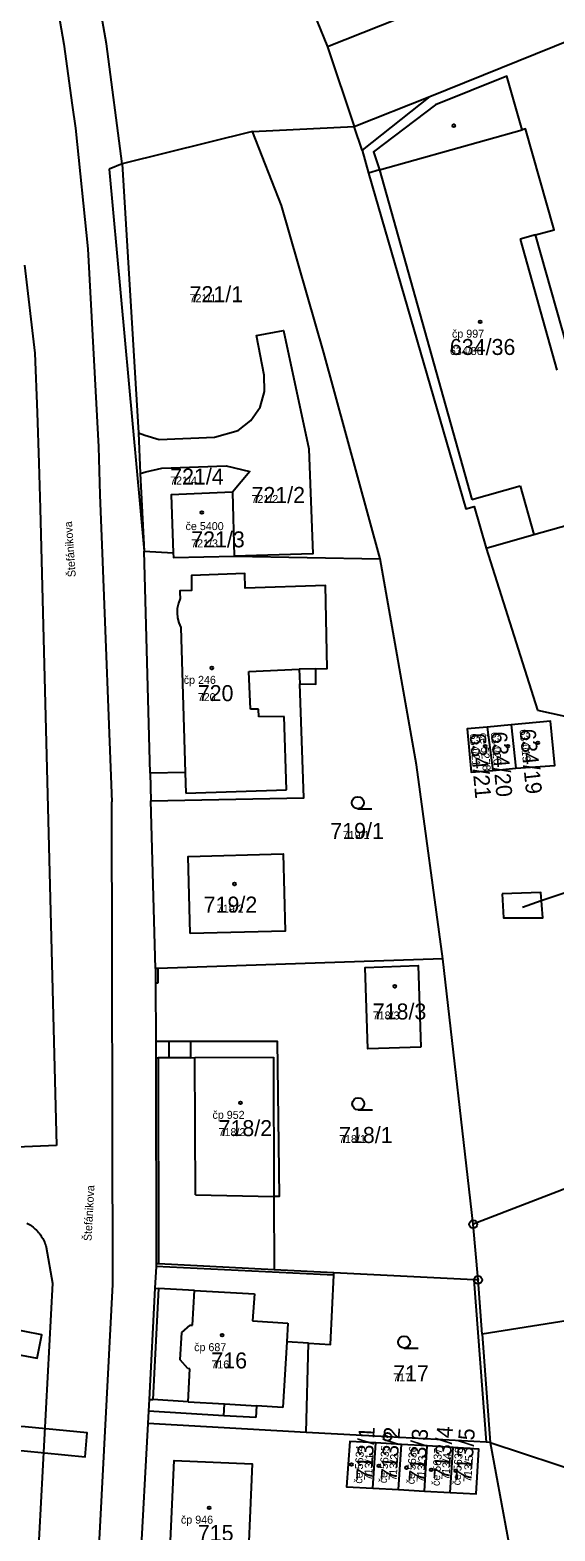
# Model space of a CAD drawing. Extents: x -763628 to -761565, y -976033 to -973833.
# Drawn here: x -762312.8 to -762247.2, y -974591.2 to -974403.6 of the extents above; entities that cross this region are included whole.
import ezdxf

# ---------------------------------------------------------------- set-up
doc = ezdxf.new("R2010")
doc.units = 0
for name, color, linetype in [('KN_cisla parcel 1000', 7, 'Continuous'), ('KN_cisla parcel 500', 7, 'Continuous'), ('KN_cisla parcel znacky', 7, 'Continuous'), ('KN_cisla popisna 500', 7, 'Continuous'), ('KN_hranice parcel', 7, 'Continuous'), ('KN_popisy', 7, 'Continuous'), ('KN_vecna bremena', 7, 'Continuous'), ('KN_vnitrni kresba parcel', 7, 'Continuous'), ('KN_znacky bodu BP', 7, 'Continuous'), ('KN_znacky budov', 7, 'Continuous'), ('KN_znacky kultur', 7, 'Continuous')]:
    doc.layers.add(name, color=color, linetype=linetype)

msp = doc.modelspace()

# ---------------------------------------------------------------- linework, layer by layer
at = {"layer": 'KN_cisla parcel znacky'}
for p, q in [((-762248.89, -974512.36), (-762246.05, -974511.38)), ((-762251.26, -974513.19), (-762248.89, -974512.36))]:
    msp.add_line(p, q, dxfattribs=at)
at = {"layer": 'KN_hranice parcel'}
for p, q in [((-762279.4, -974396.35), (-762275.61, -974405.64)), ((-762262.83, -974411.85), (-762234.43, -974400.4)), ((-762275.61, -974405.64), (-762272.29, -974415.61)), ((-762272.29, -974415.61), (-762262.83, -974411.85)), ((-762284.98, -974416.22), (-762272.29, -974415.61)), ((-762284.98, -974416.22), (-762301.27, -974420.26)), ((-762301.27, -974420.26), (-762299.23, -974453.91)), ((-762299.23, -974453.91), (-762299.01, -974458.97)), ((-762299.01, -974458.97), (-762298.52, -974468.71)), ((-762287.45, -974461.32), (-762287.26, -974469.32)), ((-762297.76, -974496.44), (-762298.52, -974468.71)), ((-762298.52, -974468.71), (-762294.87, -974468.91)), ((-762287.26, -974469.32), (-762269.02, -974469.64)), ((-762252.65, -974490.41), (-762255.65, -974490.71)), ((-762255.65, -974490.71), (-762254.94, -974496.11)), ((-762252.65, -974490.41), (-762252.06, -974495.8)), ((-762297.76, -974496.44), (-762297.66, -974499.91)), ((-762254.94, -974496.11), (-762252.06, -974495.8)), ((-762297.09, -974520.85), (-762297.66, -974499.91)), ((-762257.4, -974552.83), (-762261.18, -974519.65)), ((-762228.07, -974541.44), (-762257.4, -974552.83)), ((-762256.8, -974559.78), (-762257.4, -974552.83)), ((-762274.79, -974558.89), (-762282.25, -974558.52)), ((-762256.3, -974566.56), (-762256.8, -974559.78)), ((-762228.6, -974562.19), (-762256.3, -974566.56)), ((-762256.3, -974566.56), (-762255.29, -974580.09)), ((-762278.26, -974578.84), (-762298.04, -974577.75)), ((-762269.95, -974585.81), (-762269.58, -974580.16)), ((-762266.36, -974580.35), (-762269.58, -974580.16)), ((-762266.72, -974586), (-762266.36, -974580.35)), ((-762263.14, -974580.54), (-762266.36, -974580.35)), ((-762263.49, -974586.18), (-762263.14, -974580.54)), ((-762259.92, -974580.74), (-762263.14, -974580.54)), ((-762260.26, -974586.37), (-762259.92, -974580.74)), ((-762255.29, -974580.09), (-762227.26, -974589.38)), ((-762255.29, -974580.09), (-762251.55, -974600.22)), ((-762269.95, -974585.81), (-762266.72, -974586)), ((-762266.72, -974586), (-762263.49, -974586.18)), ((-762263.49, -974586.18), (-762260.26, -974586.37))]:
    msp.add_line(p, q, dxfattribs=at)
for points in [[(-762301.27, -974420.26), (-762303.21, -974405.29), (-762306.3, -974387.76), (-762316.7, -974337.24)], [(-762279.4, -974396.35), (-762257.06, -974387.4), (-762253.34, -974396.77), (-762275.61, -974405.64)], [(-762239.89, -974463.8), (-762245, -974445.48), (-762249.61, -974429.17), (-762247.3, -974428.53), (-762250.86, -974415.92), (-762251.28, -974416.04), (-762253.2, -974409.33), (-762262.13, -974412.92), (-762269.86, -974418.78), (-762269.09, -974421.04), (-762270.48, -974421.43)], [(-762262.83, -974411.85), (-762271.29, -974418.58), (-762270.48, -974421.43)], [(-762269.02, -974469.64), (-762276.04, -974443.92), (-762281.35, -974425.47), (-762284.98, -974416.22)], [(-762270.48, -974421.43), (-762258.34, -974463.39), (-762257.28, -974463.09), (-762255.8, -974468.31), (-762249.81, -974466.62), (-762239.89, -974463.8)], [(-762299.23, -974453.91), (-762298.4, -974454.18), (-762296.63, -974454.75), (-762289.72, -974454.43), (-762286.77, -974453.6), (-762285.16, -974452.38), (-762284.03, -974450.68), (-762283.49, -974448.72), (-762283.52, -974446.68), (-762284.49, -974441.75), (-762281.08, -974441.09), (-762277.92, -974455.9), (-762277.42, -974469.02), (-762287.26, -974469.32)], [(-762299.01, -974458.97), (-762298.29, -974458.79), (-762296.28, -974458.3), (-762288.28, -974458.03), (-762285.29, -974458.73), (-762287.45, -974461.32)], [(-762287.45, -974461.32), (-762295.13, -974461.64), (-762294.87, -974468.91)], [(-762294.87, -974468.91), (-762294.85, -974469.49), (-762287.26, -974469.32)], [(-762261.18, -974519.65), (-762264.47, -974495.42), (-762269.02, -974469.64)], [(-762297.66, -974499.91), (-762278.56, -974499.54), (-762279.05, -974485.29), (-762277.04, -974485.3), (-762277.06, -974483.4), (-762275.65, -974483.37), (-762275.86, -974473), (-762285.89, -974473.33), (-762285.94, -974471.48), (-762292.59, -974471.72), (-762292.57, -974473.61), (-762294.04, -974473.63), (-762294.03, -974473.89), (-762294.01, -974474.61)], [(-762294.01, -974474.61), (-762294.23, -974475.21), (-762294.36, -974475.84), (-762294.39, -974476.4), (-762294.33, -974477.04), (-762294.17, -974477.66), (-762293.92, -974478.25)], [(-762293.92, -974478.25), (-762293.38, -974496.35), (-762297.76, -974496.44)], [(-762255.65, -974490.71), (-762258.17, -974490.91), (-762257.64, -974496.31), (-762254.94, -974496.11)], [(-762252.06, -974495.8), (-762247.21, -974495.47), (-762247.74, -974489.96), (-762252.65, -974490.41)], [(-762292.74, -974516.5), (-762292.99, -974506.85), (-762281.15, -974506.54), (-762280.9, -974516.19), (-762292.74, -974516.5)], [(-762253.79, -974511.51), (-762253.6, -974514.53), (-762248.71, -974514.51), (-762248.94, -974511.36), (-762253.79, -974511.51)], [(-762261.18, -974519.65), (-762296.78, -974520.85), (-762297.09, -974520.85)], [(-762297.09, -974520.85), (-762297.08, -974522.71), (-762297.06, -974529.93)], [(-762263.95, -974530.69), (-762270.56, -974530.91), (-762270.9, -974520.72), (-762264.29, -974520.5), (-762263.95, -974530.69)], [(-762297.06, -974529.93), (-762295.36, -974529.92), (-762292.66, -974529.92), (-762281.88, -974529.92), (-762281.63, -974549.35), (-762282.29, -974549.34), (-762282.25, -974558.52)], [(-762297.06, -974529.93), (-762297.06, -974532.02), (-762297, -974557.79)], [(-762297, -974557.79), (-762297.02, -974558.09), (-762297.16, -974560.83), (-762297.88, -974574.71), (-762297.96, -974576.2), (-762298.04, -974577.75)], [(-762282.25, -974558.52), (-762296.7, -974557.79), (-762297, -974557.79)], [(-762278.26, -974578.84), (-762277.98, -974567.67), (-762275.24, -974567.84), (-762274.8, -974559.19), (-762274.79, -974558.89)], [(-762256.8, -974559.78), (-762257.3, -974559.76), (-762274.79, -974558.89)], [(-762298.04, -974577.75), (-762299.02, -974595.31), (-762300.07, -974612.69)], [(-762255.29, -974580.09), (-762255.79, -974580.06), (-762268.12, -974579.4), (-762278.26, -974578.84)], [(-762269.58, -974580.16), (-762272.8, -974579.97), (-762273.23, -974585.64), (-762269.95, -974585.81)], [(-762260.26, -974586.37), (-762257.03, -974586.54), (-762256.7, -974580.93), (-762259.92, -974580.74)], [(-762285.74, -974599.26), (-762295.51, -974598.82), (-762294.77, -974582.35), (-762285, -974582.79), (-762285.74, -974599.26)]]:
    msp.add_lwpolyline(points, dxfattribs=at)
at = {"layer": 'KN_vecna bremena'}
for points in [[(-762315.67, -974568.86), (-762311.86, -974569.58), (-762311.3, -974566.64), (-762315.52, -974565.83)], [(-762316.14, -974578), (-762316.29, -974581), (-762313.5, -974581.13), (-762305.88, -974581.89), (-762305.61, -974578.91), (-762313.36, -974578.13)]]:
    msp.add_lwpolyline(points, close=True, dxfattribs=at)
at = {"layer": 'KN_vnitrni kresba parcel'}
for p, q in [((-762309.71, -974398.45), (-762308.53, -974405.33)), ((-762308.53, -974405.33), (-762307.49, -974412.95)), ((-762307.49, -974412.95), (-762307.09, -974415.81)), ((-762307.09, -974415.81), (-762305.54, -974430.9)), ((-762271.29, -974418.58), (-762272.29, -974415.61)), ((-762269.09, -974421.04), (-762251.28, -974416.04)), ((-762301.27, -974420.26), (-762302.88, -974420.96)), ((-762302.88, -974420.96), (-762298.52, -974468.71)), ((-762269.09, -974421.04), (-762257.55, -974462.22)), ((-762249.61, -974429.17), (-762251.54, -974429.71)), ((-762305.54, -974430.9), (-762304.19, -974455.67)), ((-762251.54, -974429.71), (-762246.94, -974446.06)), ((-762313.46, -974432.95), (-762312.18, -974443.93)), ((-762312.18, -974443.93), (-762311.87, -974451.36)), ((-762311.87, -974451.36), (-762311.66, -974457.69)), ((-762304.19, -974455.67), (-762304.03, -974461.67)), ((-762311.66, -974457.69), (-762311.5, -974463.34)), ((-762257.55, -974462.22), (-762251.53, -974460.53)), ((-762251.53, -974460.53), (-762249.81, -974466.62)), ((-762304.03, -974461.67), (-762303.77, -974468.93)), ((-762311.5, -974463.34), (-762309.47, -974542.99)), ((-762255.8, -974468.31), (-762249.37, -974488.57)), ((-762303.77, -974468.93), (-762302.53, -974500.01)), ((-762285.44, -974483.72), (-762279.13, -974483.44)), ((-762285.23, -974488.44), (-762285.44, -974483.72)), ((-762277.06, -974483.4), (-762279.13, -974483.44)), ((-762279.13, -974483.44), (-762279.05, -974485.29)), ((-762284.23, -974488.46), (-762285.23, -974488.44)), ((-762284.17, -974489.39), (-762284.23, -974488.46)), ((-762281.03, -974489.34), (-762284.17, -974489.39)), ((-762280.72, -974498.51), (-762281.03, -974489.34)), ((-762249.37, -974488.57), (-762243.88, -974489.78)), ((-762293.38, -974496.35), (-762293.3, -974498.96)), ((-762293.3, -974498.96), (-762280.72, -974498.51)), ((-762302.4, -974560.35), (-762302.53, -974500.01)), ((-762296.78, -974520.85), (-762296.78, -974522.71)), ((-762296.78, -974522.71), (-762297.08, -974522.71)), ((-762295.36, -974532.01), (-762295.36, -974529.92)), ((-762292.66, -974532.01), (-762292.66, -974529.92)), ((-762297.06, -974532.02), (-762296.76, -974532.02)), ((-762295.36, -974532.01), (-762296.76, -974532.02)), ((-762296.76, -974532.02), (-762296.7, -974557.79)), ((-762292.66, -974532.01), (-762295.36, -974532.01)), ((-762292.66, -974532.01), (-762292.18, -974532)), ((-762292.18, -974532), (-762282.36, -974531.95)), ((-762292.09, -974549.15), (-762292.18, -974532)), ((-762282.36, -974531.95), (-762282.29, -974549.34)), ((-762309.47, -974542.99), (-762314.44, -974543.2)), ((-762292.09, -974549.15), (-762282.29, -974549.34)), ((-762310.74, -974555.67), (-762309.95, -974560.2)), ((-762274.8, -974559.19), (-762297.02, -974558.09)), ((-762309.95, -974560.2), (-762314.37, -974642.74)), ((-762305.01, -974609.38), (-762302.4, -974560.35)), ((-762257.3, -974559.76), (-762255.79, -974580.06)), ((-762296.71, -974560.86), (-762297.43, -974574.73)), ((-762297.16, -974560.83), (-762296.71, -974560.86)), ((-762292.21, -974561.11), (-762296.71, -974560.86)), ((-762292.45, -974565.43), (-762292.21, -974561.11)), ((-762292.21, -974561.11), (-762284.71, -974561.53)), ((-762284.71, -974561.53), (-762284.96, -974564.9)), ((-762293.8, -974566.35), (-762292.75, -974565.42)), ((-762292.75, -974565.42), (-762292.45, -974565.43)), ((-762284.96, -974564.9), (-762280.54, -974565.19)), ((-762280.54, -974565.19), (-762280.67, -974567.52)), ((-762294, -974569.78), (-762293.8, -974566.35)), ((-762280.67, -974567.52), (-762281.16, -974575.74)), ((-762277.98, -974567.67), (-762280.67, -974567.52)), ((-762293.03, -974570.87), (-762294, -974569.78)), ((-762292.78, -974570.88), (-762293.03, -974570.87)), ((-762293.01, -974575.01), (-762292.78, -974570.88)), ((-762297.88, -974574.71), (-762297.43, -974574.73)), ((-762293.01, -974575.01), (-762297.43, -974574.73)), ((-762293.01, -974575.01), (-762288.46, -974575.29)), ((-762288.55, -974576.76), (-762288.46, -974575.29)), ((-762288.46, -974575.29), (-762284.45, -974575.54)), ((-762284.45, -974575.54), (-762284.54, -974577)), ((-762281.16, -974575.74), (-762284.45, -974575.54)), ((-762288.55, -974576.76), (-762297.96, -974576.2)), ((-762284.54, -974577), (-762288.55, -974576.76))]:
    msp.add_line(p, q, dxfattribs=at)
msp.add_lwpolyline([(-762313.17, -974552.67), (-762313, -974552.76), (-762312.84, -974552.86), (-762312.68, -974552.96), (-762312.53, -974553.07), (-762312.38, -974553.19), (-762312.24, -974553.31), (-762312.1, -974553.44), (-762311.96, -974553.57), (-762311.83, -974553.71), (-762311.71, -974553.85), (-762311.59, -974553.99), (-762311.47, -974554.15), (-762311.37, -974554.3), (-762311.27, -974554.46), (-762311.17, -974554.62), (-762311.08, -974554.79), (-762311, -974554.96), (-762310.93, -974555.13), (-762310.86, -974555.31), (-762310.8, -974555.49), (-762310.74, -974555.67)], dxfattribs=at)
at = {"layer": 'KN_znacky bodu BP'}
for centre, radius in [((-762257.4, -974552.83), 0.5), ((-762257.4, -974552.83), 0.0303), ((-762256.8, -974559.78), 0.5), ((-762256.8, -974559.78), 0.0303), ((-762268.12, -974579.4), 0.5), ((-762268.12, -974579.4), 0.0303)]:
    msp.add_circle(centre, radius, dxfattribs=at)
at = {"layer": 'KN_znacky budov'}
for centre in [(-762259.8, -974415.51), (-762256.53, -974440.02), (-762291.3, -974463.87), (-762290.04, -974483.29), (-762255.91, -974493.06), (-762253.07, -974493.06), (-762249.34, -974492.66), (-762287.22, -974510.29), (-762267.17, -974523.08), (-762286.45, -974537.66), (-762288.74, -974566.7), (-762272.6, -974582.86), (-762269.19, -974583.01), (-762265.72, -974583.25), (-762262.66, -974583.53), (-762259.55, -974583.64), (-762290.39, -974588.26)]:
    msp.add_circle(centre, 0.175, dxfattribs=at)
at = {"layer": 'KN_znacky kultur'}
for p, q in [((-762271.81, -974500.89), (-762270.06, -974500.89)), ((-762271.75, -974538.52), (-762270, -974538.52)), ((-762266.04, -974568.31), (-762264.29, -974568.31))]:
    msp.add_line(p, q, dxfattribs=at)
for centre in [(-762271.81, -974500.14), (-762271.75, -974537.77), (-762266.04, -974567.56)]:
    msp.add_circle(centre, 0.75, dxfattribs=at)

# ---------------------------------------------------------------- texts
at = {"layer": 'KN_cisla parcel 1000'}
for s, p in [('721/1', (-762292.83, -974437.57)), ('634/36', (-762260.31, -974444.17)), ('721/4', (-762295.26, -974460.36)), ('721/2', (-762285.1, -974462.67)), ('721/3', (-762292.63, -974468.22)), ('720', (-762291.81, -974487.44)), ('719/1', (-762275.25, -974504.66)), ('719/2', (-762291.07, -974513.87)), ('718/3', (-762269.95, -974527.23)), ('718/2', (-762289.21, -974541.81)), ('718/1', (-762274.16, -974542.67)), ('716', (-762290.11, -974570.85)), ('717', (-762267.4, -974572.46)), ('715', (-762291.8, -974592.41))]:
    msp.add_text(s, height=2, dxfattribs=at).set_placement(p)
for s, rotation, p in [('634/19', 276, (-762251.62, -974491.01)), ('634/21', 275, (-762257.84, -974491.53)), ('634/20', 275, (-762255.2, -974491.34)), ('713/1', 87, (-762270.04, -974584.86)), ('713/2', 86, (-762266.98, -974584.91)), ('713/3', 86, (-762263.49, -974585.12)), ('713/4', 86, (-762260.38, -974584.81)), ('713/5', 86, (-762257.64, -974585.08))]:
    msp.add_text(s, height=2, rotation=rotation, dxfattribs=at).set_placement(p)
at = {"layer": 'KN_cisla parcel 500'}
for s, p in [('721/1', (-762292.83, -974437.57)), ('634/36', (-762260.31, -974444.17)), ('721/4', (-762295.26, -974460.36)), ('721/2', (-762285.1, -974462.67)), ('721/3', (-762292.63, -974468.22)), ('720', (-762291.81, -974487.44)), ('719/1', (-762273.7, -974504.66)), ('719/2', (-762289.42, -974513.87)), ('718/3', (-762269.95, -974527.23)), ('718/2', (-762289.21, -974541.81)), ('718/1', (-762274.16, -974542.67)), ('716', (-762290.11, -974570.85)), ('717', (-762267.4, -974572.46))]:
    msp.add_text(s, height=1, dxfattribs=at).set_placement(p)
for s, rotation, p in [('634/19', 276, (-762251.62, -974491.01)), ('634/21', 275, (-762257.84, -974491.53)), ('634/20', 275, (-762255.2, -974491.34)), ('713/1', 87, (-762270.04, -974584.86)), ('713/2', 86, (-762266.98, -974584.91)), ('713/3', 86, (-762263.49, -974585.12)), ('713/4', 86, (-762260.38, -974584.81)), ('713/5', 86, (-762257.64, -974585.08))]:
    msp.add_text(s, height=1, rotation=rotation, dxfattribs=at).set_placement(p)
at = {"layer": 'KN_cisla popisna 500'}
for s, p in [('čp 997', (-762260.05, -974442.01)), ('če 5400', (-762293.33, -974466.06)), ('čp 246', (-762293.56, -974485.28)), ('čp 952', (-762289.97, -974539.65)), ('čp 687', (-762292.26, -974568.69)), ('čp 946', (-762293.91, -974590.25))]:
    msp.add_text(s, height=1, dxfattribs=at).set_placement(p)
for s, rotation, p in [('če 5278', 275, (-762256.61, -974491.44)), ('če 5634', 87, (-762271.27, -974585.27)), ('če 5635', 86, (-762268.2, -974585.23)), ('če 5636', 86, (-762264.74, -974585.36)), ('če 5637', 86, (-762261.6, -974585.57)), ('če 5638', 86, (-762259, -974585.49))]:
    msp.add_text(s, height=1, rotation=rotation, dxfattribs=at).set_placement(p)
at = {"layer": 'KN_popisy'}
for rotation, p in [(94, (-762307.04, -974471.91)), (87, (-762305.08, -974554.95))]:
    msp.add_text('Štefánikova', height=1, rotation=rotation, dxfattribs=at).set_placement(p)

doc.saveas('drawing.dxf')
